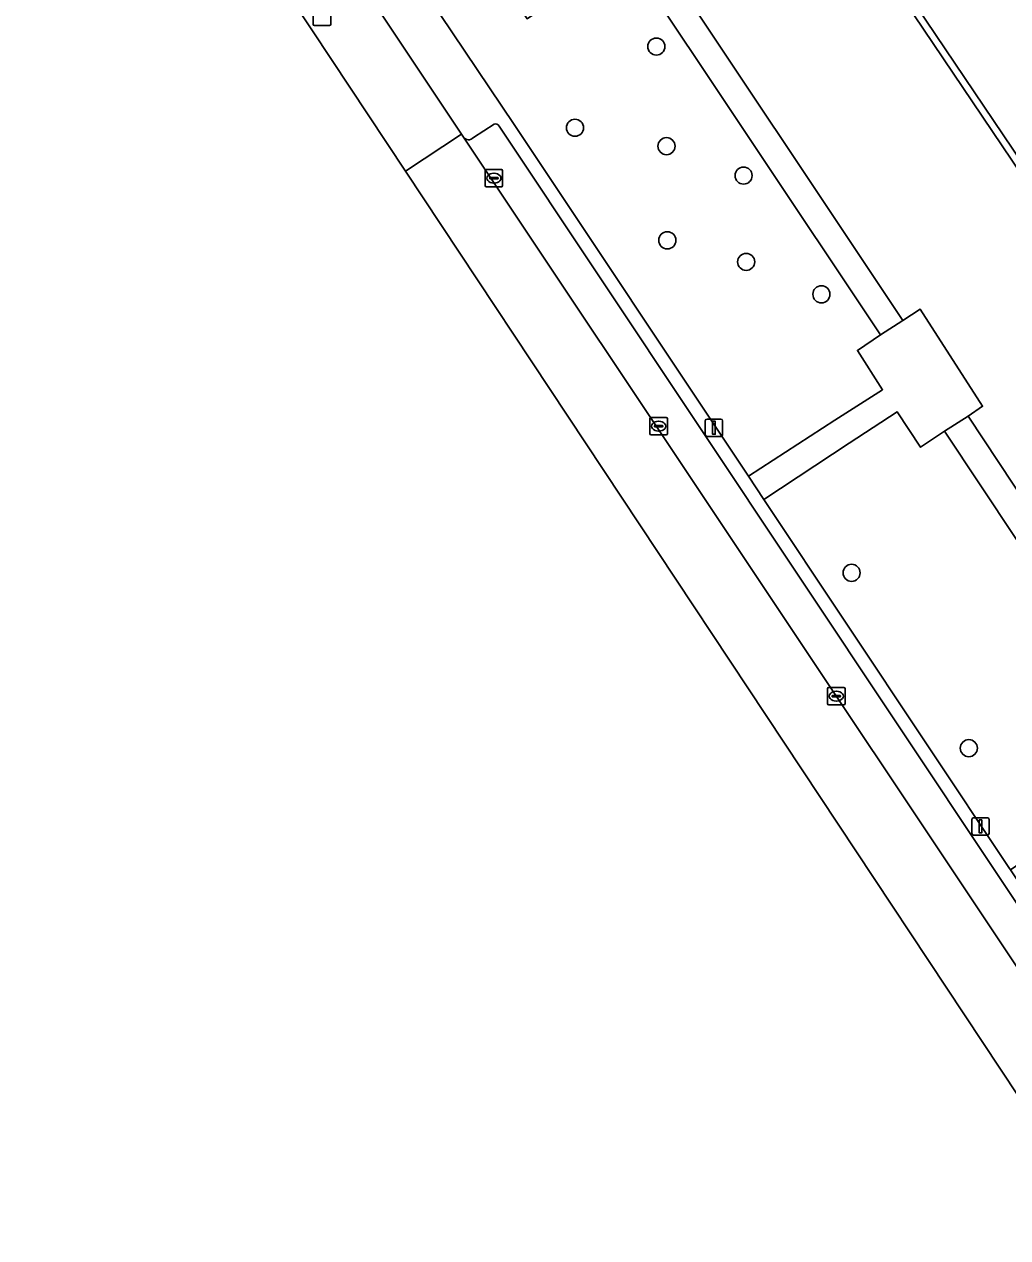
# Model space of a CAD drawing. Extents: x 158793 to 159888, y 384317 to 385256.
# Drawn here: x 158853.5 to 158909.7, y 384418.6 to 384487.9 of the extents above; entities that cross this region are included whole.
import ezdxf

# ---------------------------------------------------------------- set-up
doc = ezdxf.new("R2010")
doc.units = 0
for name, color, linetype in [('IMGEO_Boom', 7, 'Continuous'), ('IMGEO_Erf', 7, 'Continuous'), ('IMGEO_Groenvoorziening', 7, 'Continuous'), ('IMGEO_Haag', 7, 'Continuous'), ('IMGEO_Kolk', 7, 'Continuous'), ('IMGEO_Lichtmast', 7, 'Continuous'), ('IMGEO_Parkeervlak_open', 7, 'Continuous'), ('IMGEO_Rijbaan_lokaal_gesloten', 7, 'Continuous'), ('IMGEO_Rijbaan_lokaal_open', 7, 'Continuous'), ('IMGEO_Rioolput', 7, 'Continuous'), ('IMGEO_Voetpad_open', 7, 'Continuous')]:
    doc.layers.add(name, color=color, linetype=linetype)

msp = doc.modelspace()

# ---------------------------------------------------------------- linework, layer by layer
at = {"layer": 'IMGEO_Boom'}
for centre in [(158889.596, 384486.655), (158884.945, 384482.012), (158890.173, 384480.961), (158894.581, 384479.277), (158890.223, 384475.578), (158894.728, 384474.344), (158899.028, 384472.491), (158900.752, 384456.568), (158907.45, 384446.543)]:
    msp.add_circle(centre, 0.489, dxfattribs=at)
at = {"layer": 'IMGEO_Erf'}
msp.add_lwpolyline([(158910.192, 384504.14), (158907.997, 384507.402), (158900.353, 384502.187), (158896.742, 384499.724), (158896.968, 384499.367), (158897.3, 384499.591), (158921.522, 384463.645)], dxfattribs=at)
at = {"layer": 'IMGEO_Groenvoorziening'}
for points in [[(158887.744, 384492.184), (158887.423, 384491.924), (158887.474, 384491.846), (158882.212, 384488.25), (158875.049, 384498.921), (158875.08, 384498.942), (158874.438, 384499.934), (158870.941, 384497.878), (158881.479, 384482.208), (158894.861, 384462.092), (158899.795, 384465.299), (158902.522, 384467.035), (158901.089, 384469.279), (158902.4, 384470.174)], [(158896.968, 384499.367), (158896.742, 384499.724), (158890.455, 384495.434), (158891.147, 384494.396), (158889.033, 384492.988), (158903.675, 384470.99), (158904.679, 384471.634), (158908.235, 384466.094), (158907.413, 384465.525), (158919.526, 384447.205), (158920.531, 384447.916), (158923.564, 384443.5), (158922.484, 384442.767), (158936.63, 384421.601), (158938.756, 384422.968), (158939.926, 384421.125), (158946.632, 384425.614), (158946.657, 384425.631), (158929.396, 384451.245), (158929.729, 384451.467), (158929.876, 384451.565), (158921.676, 384463.747), (158921.522, 384463.645), (158921.188, 384463.426)], [(158897.3, 384499.591), (158896.968, 384499.367), (158921.188, 384463.426), (158921.522, 384463.645)], [(158909.743, 384439.72), (158909.837, 384439.58), (158913.768, 384442.289), (158917.68, 384444.984), (158917.226, 384445.611), (158918.246, 384446.318), (158906.058, 384464.658), (158904.691, 384463.745), (158903.356, 384465.781), (158900.608, 384463.975), (158895.744, 384460.765)]]:
    msp.add_lwpolyline(points, close=True, dxfattribs=at)
at = {"layer": 'IMGEO_Haag'}
msp.add_lwpolyline([(158897.3, 384499.591), (158896.968, 384499.367), (158921.188, 384463.426), (158921.522, 384463.645)], close=True, dxfattribs=at)
at = {"layer": 'IMGEO_Kolk'}
for p, q in [((158879.811, 384478.703), (158879.811, 384479.555)), ((158879.886, 384479.629), (158880.738, 384479.629)), ((158880.299, 384479.409), (158880.324, 384479.409)), ((158880.812, 384479.555), (158880.812, 384478.703)), ((158880.07, 384479.123), (158880.07, 384479.135)), ((158880.508, 384479.086), (158880.11, 384479.086)), ((158880.113, 384479.172), (158880.511, 384479.172)), ((158880.322, 384478.849), (158880.297, 384478.849)), ((158880.554, 384479.135), (158880.554, 384479.123)), ((158880.738, 384478.629), (158879.886, 384478.629)), ((158889.227, 384464.524), (158889.227, 384465.376)), ((158889.302, 384465.45), (158890.154, 384465.45)), ((158889.486, 384464.944), (158889.486, 384464.956)), ((158889.924, 384464.907), (158889.526, 384464.907)), ((158889.529, 384464.993), (158889.927, 384464.993)), ((158889.715, 384465.23), (158889.74, 384465.23)), ((158889.97, 384464.956), (158889.97, 384464.944)), ((158890.228, 384465.376), (158890.228, 384464.524)), ((158890.154, 384464.45), (158889.302, 384464.45)), ((158889.738, 384464.67), (158889.713, 384464.67)), ((158899.38, 384449.09), (158899.38, 384449.942)), ((158899.455, 384450.016), (158900.307, 384450.016)), ((158899.868, 384449.796), (158899.893, 384449.796)), ((158900.381, 384449.942), (158900.381, 384449.09)), ((158900.307, 384449.016), (158899.455, 384449.016)), ((158899.639, 384449.51), (158899.639, 384449.522)), ((158900.077, 384449.473), (158899.679, 384449.473)), ((158899.682, 384449.559), (158900.08, 384449.559)), ((158899.891, 384449.236), (158899.866, 384449.236)), ((158900.123, 384449.522), (158900.123, 384449.51))]:
    msp.add_line(p, q, dxfattribs=at)
for points in [[(158879.811, 384478.703), (158879.811, 384479.555)], [(158879.886, 384479.629), (158880.738, 384479.629)], [(158880.812, 384479.555), (158880.812, 384478.703)], [(158880.738, 384478.629), (158879.886, 384478.629)], [(158889.227, 384464.524), (158889.227, 384465.376)], [(158889.302, 384465.45), (158890.154, 384465.45)], [(158890.228, 384465.376), (158890.228, 384464.524)], [(158890.154, 384464.45), (158889.302, 384464.45)], [(158899.38, 384449.09), (158899.38, 384449.942)], [(158899.455, 384450.016), (158900.307, 384450.016)], [(158900.381, 384449.942), (158900.381, 384449.09)], [(158900.307, 384449.016), (158899.455, 384449.016)]]:
    msp.add_lwpolyline(points, dxfattribs=at)
for centre, radius, start, end in [((158879.888, 384479.553), 0.0765, 91.55205, 178.44795), ((158879.888, 384479.553), 0.0765, 91.55205, 178.44795), ((158880.736, 384479.553), 0.0765, 1.55205, 88.44795), ((158880.736, 384479.553), 0.0765, 1.55205, 88.44795), ((158879.888, 384478.705), 0.0765, 181.55205, 268.44795), ((158879.888, 384478.705), 0.0765, 181.55205, 268.44795), ((158880.11, 384479.132), 0.0403, 85.87752, 175.75265), ((158880.107, 384479.122), 0.0366, 178.93798, 274.71019), ((158880.511, 384479.129), 0.043, 264.86636, 352.45326), ((158880.515, 384479.134), 0.0386, 1.73085, 96.63898), ((158880.736, 384478.705), 0.0765, 271.55205, 358.44795), ((158880.736, 384478.705), 0.0765, 271.55205, 358.44795), ((158889.304, 384465.374), 0.0765, 91.55205, 178.44795), ((158889.304, 384465.374), 0.0765, 91.55205, 178.44795), ((158889.526, 384464.953), 0.0403, 85.87752, 175.75265), ((158889.523, 384464.943), 0.0366, 178.93798, 274.71019), ((158889.927, 384464.95), 0.043, 264.86636, 352.45326), ((158889.931, 384464.955), 0.0386, 1.73085, 96.63898), ((158890.152, 384465.374), 0.0765, 1.55205, 88.44795), ((158890.152, 384465.374), 0.0765, 1.55205, 88.44795), ((158889.304, 384464.526), 0.0765, 181.55205, 268.44795), ((158889.304, 384464.526), 0.0765, 181.55205, 268.44795), ((158890.152, 384464.526), 0.0765, 271.55205, 358.44795), ((158890.152, 384464.526), 0.0765, 271.55205, 358.44795), ((158899.457, 384449.94), 0.0765, 91.55205, 178.44795), ((158899.457, 384449.94), 0.0765, 91.55205, 178.44795), ((158900.305, 384449.94), 0.0765, 1.55205, 88.44795), ((158900.305, 384449.94), 0.0765, 1.55205, 88.44795), ((158899.457, 384449.092), 0.0765, 181.55205, 268.44795), ((158899.457, 384449.092), 0.0765, 181.55205, 268.44795), ((158899.679, 384449.519), 0.0403, 85.87752, 175.75265), ((158899.676, 384449.509), 0.0366, 178.93798, 274.71019), ((158900.08, 384449.516), 0.043, 264.86636, 352.45326), ((158900.084, 384449.521), 0.0386, 1.73085, 96.63898), ((158900.305, 384449.092), 0.0765, 271.55205, 358.44795), ((158900.305, 384449.092), 0.0765, 271.55205, 358.44795)]:
    msp.add_arc(centre, radius, start, end, dxfattribs=at)
for centre, major_axis, ratio, start_param, end_param in [((158880.298, 384479.129), (-0.387, 0.002), 0.722429, 4.712389, 7.853982), ((158880.323, 384479.129), (-0.39, 0.002), 0.717154, 1.570796, 4.712389), ((158889.714, 384464.95), (-0.387, 0.002), 0.722429, 4.712389, 7.853982), ((158889.739, 384464.95), (-0.39, 0.002), 0.717154, 1.570796, 4.712389), ((158899.867, 384449.516), (-0.387, 0.002), 0.722429, 4.712389, 7.853982), ((158899.892, 384449.516), (-0.39, 0.002), 0.717154, 1.570796, 4.712389)]:
    msp.add_ellipse(centre, major_axis=major_axis, ratio=ratio, start_param=start_param, end_param=end_param, dxfattribs=at)
at = {"layer": 'IMGEO_Lichtmast'}
for p, q in [((158892.391, 384464.462), (158892.391, 384465.262)), ((158892.391, 384465.262), (158892.391, 384464.462)), ((158892.491, 384465.362), (158893.281, 384465.362)), ((158893.281, 384465.362), (158892.491, 384465.362)), ((158893.381, 384465.262), (158893.381, 384464.462)), ((158893.381, 384464.462), (158893.381, 384465.262)), ((158893.281, 384464.362), (158892.491, 384464.362)), ((158892.491, 384464.362), (158893.281, 384464.362)), ((158907.624, 384441.669), (158907.624, 384442.469)), ((158907.624, 384442.469), (158907.624, 384441.669)), ((158907.724, 384442.569), (158908.514, 384442.569)), ((158908.514, 384442.569), (158907.724, 384442.569)), ((158908.614, 384442.469), (158908.614, 384441.669)), ((158908.614, 384441.669), (158908.614, 384442.469)), ((158908.514, 384441.569), (158907.724, 384441.569)), ((158907.724, 384441.569), (158908.514, 384441.569))]:
    msp.add_line(p, q, dxfattribs=at)
for points in [[(158892.811, 384465.237), (158892.961, 384465.237), (158892.961, 384464.487), (158892.811, 384464.487), (158892.811, 384465.237)], [(158908.044, 384442.444), (158908.194, 384442.444), (158908.194, 384441.694), (158908.044, 384441.694), (158908.044, 384442.444)]]:
    msp.add_lwpolyline(points, dxfattribs=at)
for centre, start, end in [((158892.491, 384465.262), 90, 180), ((158892.491, 384465.262), 90, 180), ((158893.281, 384465.262), 0, 90), ((158893.281, 384465.262), 360, 90), ((158892.491, 384464.462), 180, 270), ((158892.491, 384464.462), 180, 270), ((158893.281, 384464.462), 270, 0), ((158893.281, 384464.462), 270, 0), ((158907.724, 384442.469), 90, 180), ((158907.724, 384442.469), 90, 180), ((158908.514, 384442.469), 0, 90), ((158908.514, 384442.469), 360, 90), ((158907.724, 384441.669), 180, 270), ((158907.724, 384441.669), 180, 270), ((158908.514, 384441.669), 270, 0), ((158908.514, 384441.669), 270, 0)]:
    msp.add_arc(centre, 0.1, start, end, dxfattribs=at)
at = {"layer": 'IMGEO_Parkeervlak_open'}
for points in [[(158880.322, 384482.216), (158879.138, 384481.447)], [(158878.566, 384481.484), (158941.024, 384387.81), (158980.144, 384328.959)], [(158979.947, 384330.322), (158980.275, 384331.98), (158980.191, 384332.575), (158909.096, 384439.327), (158880.607, 384482.106)]]:
    msp.add_lwpolyline(points, dxfattribs=at)
for centre, radius, start, end in [((158880.405, 384482.008), 0.224, 26.01392, 111.7764), ((158878.867, 384481.694), 0.367, 214.94311, 317.65481)]:
    msp.add_arc(centre, radius, start, end, dxfattribs=at)
at = {"layer": 'IMGEO_Rijbaan_lokaal_gesloten'}
msp.add_lwpolyline([(158875.263, 384479.53), (158977.265, 384325.504), (158980.836, 384327.871), (158980.144, 384328.959), (158941.024, 384387.81), (158878.566, 384481.484), (158878.454, 384481.644), (158875.263, 384479.53), (158875.263, 384479.53)], dxfattribs=at)
at = {"layer": 'IMGEO_Rijbaan_lokaal_open'}
msp.add_lwpolyline([(158865.509, 384494.258), (158869.943, 384487.563), (158875.263, 384479.53), (158875.263, 384479.53), (158878.454, 384481.644), (158868.69, 384496.319), (158865.509, 384494.258)], dxfattribs=at)
at = {"layer": 'IMGEO_Rioolput'}
for p, q in [((158869.989, 384487.93), (158869.989, 384488.782)), ((158870.99, 384488.782), (158870.99, 384487.93)), ((158870.916, 384487.856), (158870.064, 384487.856))]:
    msp.add_line(p, q, dxfattribs=at)
for points in [[(158869.989, 384487.93), (158869.989, 384488.782)], [(158870.99, 384488.782), (158870.99, 384487.93)], [(158870.916, 384487.856), (158870.064, 384487.856)]]:
    msp.add_lwpolyline(points, dxfattribs=at)
for centre, start, end in [((158870.066, 384487.932), 181.55205, 268.44795), ((158870.066, 384487.932), 181.55205, 268.44795), ((158870.914, 384487.932), 271.55205, 358.44795), ((158870.914, 384487.932), 271.55205, 358.44795)]:
    msp.add_arc(centre, 0.0765, start, end, dxfattribs=at)
at = {"layer": 'IMGEO_Voetpad_open'}
for points in [[(158980.144, 384328.959), (158980.836, 384327.871), (158983.253, 384329.467), (158979.383, 384335.261), (158977.514, 384338.058), (158976.599, 384339.428), (158965.796, 384355.6), (158964.891, 384356.955), (158950.216, 384378.923), (158949.398, 384380.147), (158943.401, 384389.125), (158930.635, 384408.315), (158929.746, 384409.651), (158910.783, 384438.158), (158909.837, 384439.58), (158909.743, 384439.72), (158895.744, 384460.765), (158894.861, 384462.092), (158881.479, 384482.208), (158870.941, 384497.878), (158870.092, 384499.142), (158853.475, 384523.852)], [(158868.546, 384496.61), (158868.69, 384496.319), (158878.454, 384481.644), (158878.566, 384481.484)], [(158879.138, 384481.447), (158880.322, 384482.216)], [(158880.607, 384482.106), (158909.096, 384439.327), (158980.191, 384332.575), (158980.275, 384331.98), (158979.947, 384330.322)]]:
    msp.add_lwpolyline(points, dxfattribs=at)
for points in [[(158887.744, 384492.184), (158902.4, 384470.174), (158903.675, 384470.99), (158889.033, 384492.988)], [(158895.744, 384460.765), (158900.608, 384463.975), (158903.356, 384465.781), (158904.691, 384463.745), (158906.058, 384464.658), (158907.413, 384465.525), (158908.235, 384466.094), (158904.679, 384471.634), (158903.675, 384470.99), (158902.4, 384470.174), (158901.089, 384469.279), (158902.522, 384467.035), (158899.795, 384465.299), (158894.861, 384462.092)], [(158907.413, 384465.525), (158906.058, 384464.658), (158918.246, 384446.318), (158919.526, 384447.205)]]:
    msp.add_lwpolyline(points, close=True, dxfattribs=at)
for centre, radius, start, end in [((158880.405, 384482.008), 0.224, 26.01392, 111.7764), ((158878.867, 384481.694), 0.367, 214.94311, 317.65481)]:
    msp.add_arc(centre, radius, start, end, dxfattribs=at)

doc.saveas('drawing.dxf')
